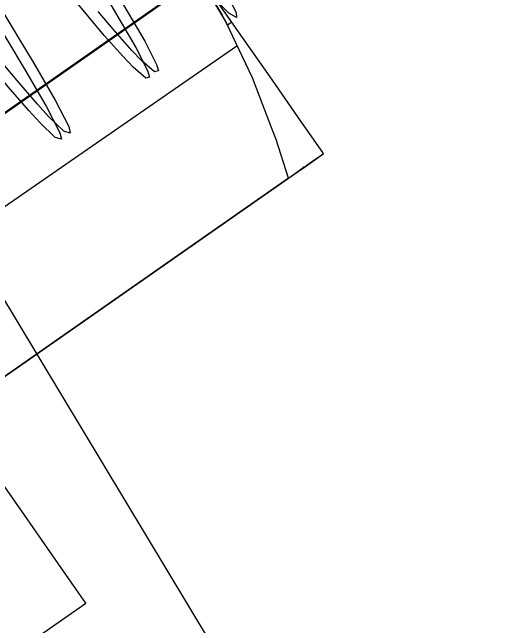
# Model space of a CAD drawing. Extents: x 1312564.2 to 1312581.5, y 1207298.4 to 1207352.6.
# Drawn here: x 1312566.99231 to 1312567.00766, y 1207330.72205 to 1207330.74071 of the extents above; entities that cross this region are included whole.
import ezdxf

# ---------------------------------------------------------------- set-up
doc = ezdxf.new("R2010")
doc.units = 0
for name, color, linetype in [('Level 15', 7, 'Continuous'), ('Level 22', 7, 'Continuous'), ('Level 62', 7, 'Continuous'), ('Level 9', 7, 'Continuous')]:
    doc.layers.add(name, color=color, linetype=linetype)

msp = doc.modelspace()

# ---------------------------------------------------------------- linework, layer by layer
at = {"layer": 'Level 15'}
msp.add_lwpolyline([(1312566.8583, 1207330.998173), (1312566.890044, 1207330.922595), (1312566.925757, 1207330.849145), (1312566.964445, 1207330.777825), (1312567.006109, 1207330.708634), (1312567.051741, 1207330.641572), (1312567.10035, 1207330.576638), (1312567.150942, 1207330.514898), (1312567.205503, 1207330.456352), (1312567.262047, 1207330.399934), (1312567.321568, 1207330.347775), (1312567.383072, 1207330.297744), (1312567.447553, 1207330.250907), (1312567.513025, 1207330.208328), (1312567.581474, 1207330.170006), (1312567.650914, 1207330.133814)], dxfattribs=at)
at = {"layer": 'Level 22'}
for p, q in [((1312566.998031, 1207330.741783), (1312566.983831, 1207330.731861)), ((1312566.998015, 1207330.741795), (1312566.984019, 1207330.732018))]:
    msp.add_line(p, q, dxfattribs=at)
at = {"layer": 'Level 62'}
for points in [[(1312566.991617, 1207330.741392), (1312566.992479, 1207330.739966), (1312566.992945, 1207330.739186), (1312566.993615, 1207330.738039), (1312566.99403, 1207330.737234), (1312566.994077, 1207330.737036), (1312566.993885, 1207330.73709), (1312566.993418, 1207330.73754), (1312566.99308, 1207330.73791), (1312566.992458, 1207330.738631), (1312566.991977, 1207330.739208), (1312566.990903, 1207330.740533), (1312566.989757, 1207330.741984)], [(1312566.998391, 1207330.742058), (1312566.998759, 1207330.741418), (1312566.999121, 1207330.740698), (1312566.999138, 1207330.740549), (1312566.998895, 1207330.74068), (1312566.998563, 1207330.741015)], [(1312566.991349, 1207330.741204), (1312566.99221, 1207330.739778), (1312566.992676, 1207330.738998), (1312566.993347, 1207330.737851), (1312566.993761, 1207330.737046), (1312566.993808, 1207330.736848), (1312566.993616, 1207330.736902), (1312566.993149, 1207330.737352), (1312566.992812, 1207330.737722), (1312566.992189, 1207330.738443), (1312566.991708, 1207330.73902), (1312566.990634, 1207330.740345), (1312566.989488, 1207330.741796)], [(1312566.995315, 1207330.740938), (1312566.996075, 1207330.739638), (1312566.996431, 1207330.738933), (1312566.996488, 1207330.738737), (1312566.996372, 1207330.738706), (1312566.995985, 1207330.739044), (1312566.995686, 1207330.739359), (1312566.995113, 1207330.740005), (1312566.994659, 1207330.740541), (1312566.993618, 1207330.74181)], [(1312566.995584, 1207330.741125), (1312566.996343, 1207330.739826), (1312566.9967, 1207330.739121), (1312566.996756, 1207330.738924), (1312566.996641, 1207330.738894), (1312566.996254, 1207330.739232), (1312566.995954, 1207330.739546), (1312566.995382, 1207330.740193), (1312566.994928, 1207330.740729)]]:
    msp.add_lwpolyline(points, dxfattribs=at)
at = {"layer": 'Level 9'}
for p, q in [((1312566.999057, 1207330.740315), (1312566.998782, 1207330.740708)), ((1312566.998929, 1207330.74037), (1312566.998857, 1207330.74032)), ((1312566.998988, 1207330.740412), (1312566.998929, 1207330.74037)), ((1312566.999057, 1207330.740315), (1312566.999057, 1207330.740315)), ((1312566.999057, 1207330.740315), (1312566.999057, 1207330.740315)), ((1312566.999057, 1207330.740315), (1312566.999057, 1207330.740315)), ((1312566.998986, 1207330.74005), (1312566.999016, 1207330.73999)), ((1312567.001783, 1207330.736412), (1312567.001783, 1207330.736412)), ((1312567.001153, 1207330.736016), (1312567.001158, 1207330.736019)), ((1312567.000713, 1207330.735662), (1312566.990508, 1207330.728533))]:
    msp.add_line(p, q, dxfattribs=at)
for points in [[(1312567.001783, 1207330.736412), (1312567.001619, 1207330.736647), (1312567.001092, 1207330.737401), (1312567.000225, 1207330.738642), (1312566.999057, 1207330.740315), (1312566.997638, 1207330.742345), (1312566.996032, 1207330.744644), (1312566.99431, 1207330.747109), (1312566.992548, 1207330.749632), (1312566.990823, 1207330.752101)], [(1312566.990507, 1207330.728535), (1312567.000711, 1207330.735664), (1312567.000339, 1207330.736836), (1312567.000209, 1207330.737177), (1312566.999623, 1207330.738715), (1312566.999016, 1207330.739988), (1312566.998808, 1207330.740423), (1312566.997876, 1207330.741991), (1312566.997633, 1207330.742341), (1312566.997342, 1207330.74276), (1312566.996267, 1207330.744098), (1312566.995926, 1207330.744456), (1312566.995071, 1207330.745353), (1312566.993755, 1207330.746537), (1312566.993752, 1207330.74654), (1312566.992328, 1207330.747664), (1312566.982123, 1207330.740535)], [(1312566.982863, 1207330.733795), (1312566.982863, 1207330.733795), (1312566.985001, 1207330.730736), (1312566.986949, 1207330.727947), (1312566.988643, 1207330.725522), (1312566.990024, 1207330.723545), (1312566.991046, 1207330.722083), (1312566.991673, 1207330.721185), (1312566.991885, 1207330.720882), (1312566.994551, 1207330.722745), (1312566.99434, 1207330.723048), (1312566.993713, 1207330.723946), (1312566.992691, 1207330.725408), (1312566.99131, 1207330.727385), (1312566.989616, 1207330.72981), (1312566.987667, 1207330.732599), (1312566.98553, 1207330.735658), (1312566.983277, 1207330.738883), (1312566.980985, 1207330.742164)], [(1312566.997743, 1207330.742195), (1312566.998701, 1207330.740625), (1312566.998986, 1207330.74005)], [(1312566.999091, 1207330.740266), (1312566.999091, 1207330.740266), (1312566.999057, 1207330.740315)], [(1312566.999142, 1207330.739674), (1312566.988068, 1207330.732025)], [(1312567.001619, 1207330.736647), (1312567.001614, 1207330.736654), (1312567.001614, 1207330.736654)], [(1312567.001783, 1207330.736412), (1312567.001783, 1207330.736412), (1312567.001619, 1207330.736647)], [(1312567.000711, 1207330.735664), (1312567.001155, 1207330.735974), (1312567.00116, 1207330.735977), (1312567.001488, 1207330.736206), (1312567.001628, 1207330.736304), (1312567.001708, 1207330.736359), (1312567.001783, 1207330.736412)], [(1312567.000713, 1207330.735662), (1312567.001136, 1207330.735958), (1312567.001156, 1207330.735972), (1312567.001515, 1207330.736224), (1312567.001623, 1207330.736299), (1312567.001717, 1207330.736365), (1312567.001783, 1207330.736412)], [(1312567.001783, 1207330.736412), (1312567.001783, 1207330.736412), (1312567.001783, 1207330.736412)]]:
    msp.add_lwpolyline(points, dxfattribs=at)

doc.saveas('drawing.dxf')
